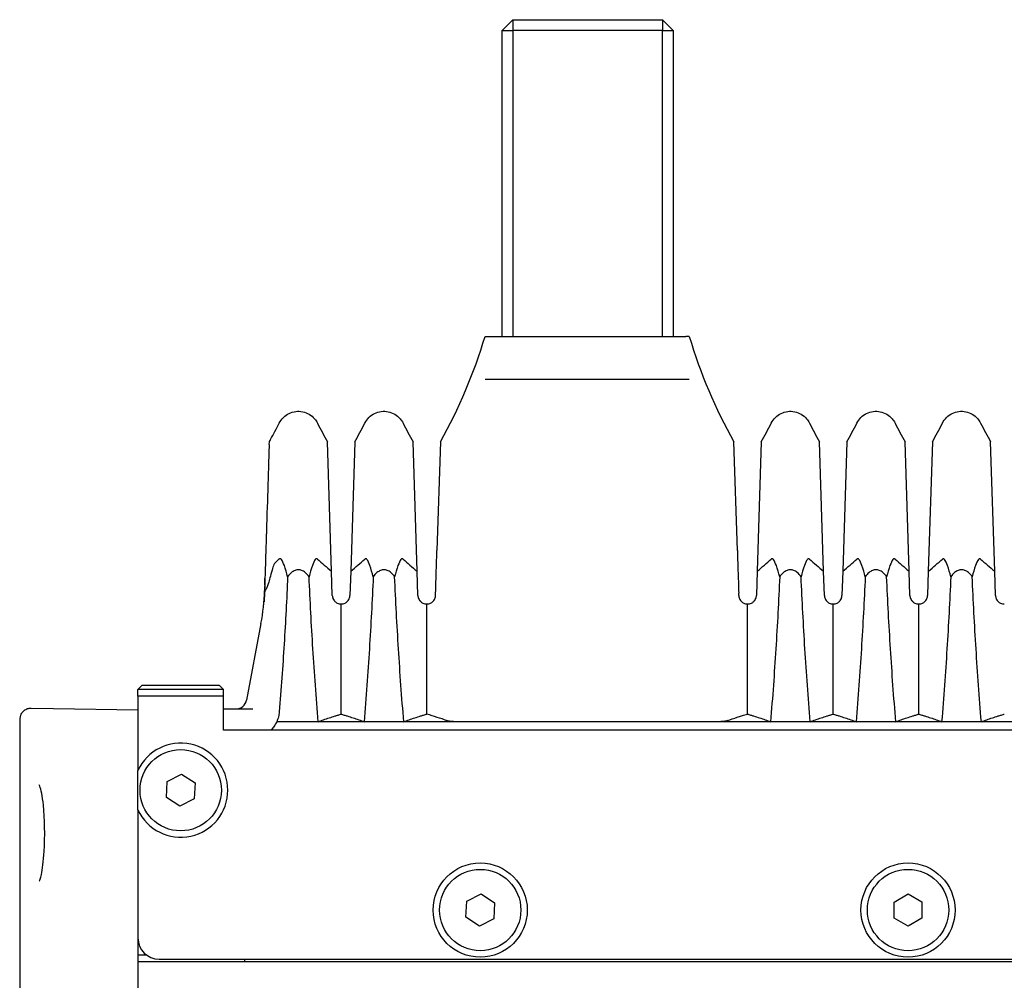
# Model space of a CAD drawing. Header units: millimetres. Extents: x 399 to 6076, y -1991 to 1602.
# Tile 269 of 324: x 5835 to 5881, y -351 to -306. Entities that reach past the tile are written whole.
import ezdxf

# ---------------------------------------------------------------- set-up
doc = ezdxf.new("R2010")
doc.units = ezdxf.units.MM
doc.layers.add('AM_5', color=3, linetype='Continuous', lineweight=25)
doc.layers.add('可見 (ISO)', color=7, linetype='Continuous', lineweight=25)
doc.styles.add('尺寸標註', font='romans.shx', dxfattribs={"bigfont": 'CHINESET.SHX'})
doc.dimstyles.new('CNS1$0', dxfattribs={"dimtxt": 2.5, "dimasz": 2.5, "dimexe": 1, "dimexo": 1, "dimgap": 1.5, "dimtad": 1, "dimtoh": 1, "dimdec": 1, "dimdsep": 46, "dimtxsty": '尺寸標註', "dimcen": 0, "dimclrd": 2, "dimclre": 2, "dimclrt": 1, "dimadec": 0, "dimazin": 2, "dimtp": 0.1, "dimtm": 0.1, "dimtfac": 0.71, "dimtdec": 1, "dimtmove": 0, "dimatfit": 0, "dimfxl": 0, "dimlwd": 13, "dimlwe": 13, "dimarcsym": 0})

# ---------------------------------------------------------------- blocks, each defined once
blk = doc.blocks.new('*D463')
at = {"layer": 'AM_5', "color": 2, "lineweight": 13}
for p, q in [((5806.457, -318.341), (5794.457, -318.341)), ((5795.457, -320.841), (5795.457, -385.125)), ((5839.027, -387.625), (5794.457, -387.625))]:
    blk.add_line(p, q, dxfattribs=at)
at = {"layer": 'AM_5', "color": 2}
for points in [[(5795.041, -320.841), (5795.874, -320.841), (5795.457, -318.341)], [(5795.041, -385.125), (5795.874, -385.125), (5795.457, -387.625)]]:
    blk.add_solid(points, dxfattribs=at)
at = {"layer": 'Defpoints', "color": 0}
for p in [(5807.457, -318.341), (5795.457, -387.625), (5840.027, -387.625)]:
    blk.add_point(p, dxfattribs=at)
at = {"layer": 'AM_5', "color": 1, "insert": (5792.707, -352.983), "char_height": 2.5, "attachment_point": 5, "rotation": 90, "style": '尺寸標註'}
blk.add_mtext('69.3', dxfattribs=at)

msp = doc.modelspace()

# ---------------------------------------------------------------- linework, layer by layer
at = {"layer": '可見 (ISO)'}
for p, q in [((5857.549, -305.625), (5857.049, -306.125)), ((5857.549, -305.625), (5864.549, -305.625)), ((5857.549, -305.625), (5857.549, -306.125)), ((5864.549, -305.625), (5864.549, -306.125)), ((5864.549, -305.625), (5865.049, -306.125)), ((5857.049, -320.425), (5857.049, -306.125)), ((5857.049, -306.125), (5857.549, -306.125)), ((5864.549, -306.125), (5857.549, -306.125)), ((5857.549, -306.125), (5857.549, -320.425)), ((5864.549, -320.425), (5864.549, -306.125)), ((5864.549, -306.125), (5865.049, -306.125)), ((5865.049, -306.125), (5865.049, -320.425)), ((5856.252, -320.425), (5856.417, -320.425)), ((5856.417, -320.425), (5856.933, -320.425)), ((5856.933, -320.425), (5865.121, -320.425)), ((5865.121, -320.425), (5865.637, -320.425)), ((5865.803, -320.425), (5865.637, -320.425)), ((5856.259, -322.425), (5856.419, -322.425)), ((5856.419, -322.425), (5865.636, -322.425)), ((5865.636, -322.425), (5865.795, -322.425)), ((5849.079, -331.391), (5848.889, -325.351)), ((5850.165, -325.351), (5849.975, -331.391)), ((5853.079, -331.391), (5852.889, -325.351)), ((5854.165, -325.351), (5854.006, -330.42)), ((5868.049, -330.42), (5867.889, -325.351)), ((5869.165, -325.351), (5868.975, -331.391)), ((5872.079, -331.391), (5871.889, -325.351)), ((5873.165, -325.351), (5872.975, -331.391)), ((5876.079, -331.391), (5875.889, -325.351)), ((5877.165, -325.351), (5876.975, -331.391)), ((5880.079, -331.391), (5879.889, -325.351)), ((5849.115, -332.525), (5849.079, -331.391)), ((5849.975, -331.391), (5849.94, -332.525)), ((5853.115, -332.525), (5853.079, -331.391)), ((5868.975, -331.391), (5868.94, -332.525)), ((5872.115, -332.525), (5872.079, -331.391)), ((5872.975, -331.391), (5872.94, -332.525)), ((5876.115, -332.525), (5876.079, -331.391)), ((5876.975, -331.391), (5876.94, -332.525)), ((5880.115, -332.525), (5880.079, -331.391)), ((5845.955, -332.05), (5845.965, -331.732)), ((5845.955, -332.05), (5845.947, -332.303)), ((5853.94, -332.525), (5853.943, -332.422)), ((5868.115, -332.525), (5868.112, -332.422)), ((5849.527, -338.069), (5849.527, -332.925)), ((5853.527, -338.069), (5853.527, -332.925)), ((5868.527, -338.069), (5868.527, -332.925)), ((5872.527, -338.069), (5872.527, -332.925)), ((5876.527, -338.069), (5876.527, -332.925)), ((5845.778, -333.843), (5845.104, -337.417)), ((5840.227, -336.725), (5840.027, -336.925)), ((5840.227, -336.725), (5843.827, -336.725)), ((5843.827, -336.725), (5844.027, -336.925)), ((5844.027, -336.925), (5840.027, -336.925)), ((5840.027, -337.225), (5840.027, -336.925)), ((5840.027, -337.225), (5840.027, -338.825)), ((5844.027, -337.225), (5840.027, -337.225)), ((5844.027, -337.225), (5844.027, -336.925)), ((5844.027, -338.825), (5844.027, -337.225)), ((5835.036, -337.788), (5836.084, -337.806)), ((5836.084, -337.806), (5840.027, -337.875)), ((5844.027, -337.825), (5845.4, -337.825)), ((5834.527, -365.125), (5834.527, -338.288)), ((5848.455, -338.425), (5846.518, -338.425)), ((5850.599, -338.425), (5848.455, -338.425)), ((5852.455, -338.425), (5850.599, -338.425)), ((5854.907, -338.425), (5852.455, -338.425)), ((5867.148, -338.425), (5854.907, -338.425)), ((5869.599, -338.425), (5867.148, -338.425)), ((5871.455, -338.425), (5869.599, -338.425)), ((5873.599, -338.425), (5871.455, -338.425)), ((5875.455, -338.425), (5873.599, -338.425)), ((5877.599, -338.425), (5875.455, -338.425)), ((5879.455, -338.425), (5877.599, -338.425)), ((5881.599, -338.425), (5879.455, -338.425)), ((5840.027, -338.825), (5840.027, -340.708)), ((5908.027, -338.825), (5844.027, -338.825)), ((5841.398, -341.216), (5842.067, -340.875)), ((5842.067, -340.875), (5842.696, -341.284)), ((5841.358, -341.965), (5841.398, -341.216)), ((5842.696, -341.284), (5842.657, -342.034)), ((5841.988, -342.374), (5841.358, -341.965)), ((5842.657, -342.034), (5841.988, -342.374)), ((5840.027, -342.541), (5840.027, -348.525)), ((5840.027, -344.925), (5840.027, -354.375)), ((5855.398, -346.816), (5856.067, -346.475)), ((5856.067, -346.475), (5856.696, -346.884)), ((5875.377, -346.851), (5876.026, -346.474)), ((5876.026, -346.474), (5876.677, -346.848)), ((5855.358, -347.565), (5855.398, -346.816)), ((5856.696, -346.884), (5856.657, -347.634)), ((5875.378, -347.601), (5875.377, -346.851)), ((5876.677, -346.848), (5876.678, -347.599)), ((5855.988, -347.974), (5855.358, -347.565)), ((5856.657, -347.634), (5855.988, -347.974)), ((5876.029, -347.975), (5875.378, -347.601)), ((5876.678, -347.599), (5876.029, -347.975)), ((5840.027, -348.525), (5840.027, -349.625)), ((5840.027, -349.325), (5840.427, -349.325)), ((5840.027, -349.625), (5912.027, -349.625)), ((5841.027, -349.525), (5911.027, -349.525)), ((5845.027, -349.625), (5845.027, -349.525))]:
    msp.add_line(p, q, dxfattribs=at)
for centre, radius in [((5842.027, -341.625), 1.9), ((5856.027, -347.225), 2.2), ((5876.027, -347.225), 2.2), ((5856.027, -347.225), 1.9), ((5876.027, -347.225), 1.9)]:
    msp.add_circle(centre, radius, dxfattribs=at)
for centre, radius, start, end in [((5844.613, -337.325), 0.5, 270, 349.3171), ((5842.027, -341.625), 2.2, 204.62, 155.38), ((5841.027, -348.525), 1, 180, 270)]:
    msp.add_arc(centre, radius, start, end, dxfattribs=at)
at = {"layer": '可見 (ISO)', "extrusion": (0, 0, -1)}
msp.add_ellipse((5824.321, -327.683), major_axis=(-24.953, -2.197), ratio=0.421524, start_param=3.644033, end_param=3.661646, dxfattribs=at)
at = {"layer": '可見 (ISO)'}
for centre, major_axis, ratio, start_param, end_param in [((5870.742, -327.713), (24.962, -2.231), 0.420915, 3.644593, 3.700401), ((5828.313, -327.713), (24.962, 2.231), 0.420915, 5.724377, 5.780185), ((5874.742, -327.713), (24.962, -2.231), 0.420915, 3.644593, 3.700401), ((5847.313, -327.713), (24.962, 2.231), 0.420915, 5.724377, 5.780185), ((5893.742, -327.713), (24.962, -2.231), 0.420915, 3.644593, 3.700401), ((5851.313, -327.713), (24.962, 2.231), 0.420915, 5.724377, 5.780185), ((5897.742, -327.713), (24.962, -2.231), 0.420915, 3.644593, 3.700401), ((5855.313, -327.713), (24.962, 2.231), 0.420915, 5.724377, 5.780185), ((5901.742, -327.713), (24.962, -2.231), 0.420915, 3.644593, 3.700401), ((5832.746, -340.409), (24.543, -0.111), 0.186168, 0.485098, 0.561791)]:
    msp.add_ellipse(centre, major_axis=major_axis, ratio=ratio, start_param=start_param, end_param=end_param, dxfattribs=at)
for points in [[(5854.165, -325.351), (5855.037, -323.795), (5855.741, -322.133), (5856.252, -320.425)], [(5865.803, -320.425), (5866.314, -322.133), (5867.018, -323.795), (5867.889, -325.351)], [(5846.224, -325.246), (5846.366, -324.99), (5846.503, -324.731), (5846.636, -324.469)], [(5846.636, -324.469), (5846.636, -324.469), (5846.636, -324.469), (5846.636, -324.469)], [(5848.419, -324.469), (5848.57, -324.766), (5848.727, -325.06), (5848.889, -325.351)], [(5850.165, -325.351), (5850.328, -325.06), (5850.485, -324.766), (5850.636, -324.469)], [(5850.636, -324.469), (5850.636, -324.469), (5850.636, -324.469), (5850.636, -324.469)], [(5852.419, -324.469), (5852.57, -324.766), (5852.727, -325.06), (5852.889, -325.351)], [(5869.165, -325.351), (5869.328, -325.06), (5869.485, -324.766), (5869.636, -324.469)], [(5869.636, -324.469), (5869.636, -324.469), (5869.636, -324.469), (5869.636, -324.469)], [(5871.419, -324.469), (5871.57, -324.766), (5871.727, -325.06), (5871.889, -325.351)], [(5873.165, -325.351), (5873.328, -325.06), (5873.485, -324.766), (5873.636, -324.469)], [(5873.636, -324.469), (5873.636, -324.469), (5873.636, -324.469), (5873.636, -324.469)], [(5875.419, -324.469), (5875.57, -324.766), (5875.727, -325.06), (5875.889, -325.351)], [(5877.165, -325.351), (5877.328, -325.06), (5877.485, -324.766), (5877.636, -324.469)], [(5879.419, -324.469), (5879.419, -324.469), (5879.419, -324.469), (5879.419, -324.469)], [(5879.419, -324.469), (5879.57, -324.766), (5879.727, -325.06), (5879.889, -325.351)], [(5845.778, -333.843), (5845.876, -333.325), (5845.931, -332.812), (5845.947, -332.303)]]:
    msp.add_open_spline(points, degree=3, dxfattribs=at)
for points, knots in [([(5846.636, -324.469), (5846.684, -324.373), (5846.75, -324.284), (5846.904, -324.133), (5846.995, -324.069), (5847.19, -323.974), (5847.296, -323.943), (5847.512, -323.916), (5847.623, -323.921), (5847.835, -323.964), (5847.939, -324.004), (5848.126, -324.113), (5848.211, -324.184), (5848.336, -324.328), (5848.382, -324.397), (5848.419, -324.469)], [0, 0, 0, 0, 0.0323105, 0.0323105, 0.0648229, 0.0648229, 0.097328, 0.097328, 0.1298334, 0.1298334, 0.1623388, 0.1623388, 0.1948441, 0.1948441, 0.2193183, 0.2193183, 0.2193183, 0.2193183]), ([(5850.636, -324.469), (5850.684, -324.373), (5850.75, -324.284), (5850.904, -324.133), (5850.995, -324.069), (5851.19, -323.974), (5851.296, -323.943), (5851.512, -323.916), (5851.623, -323.921), (5851.835, -323.964), (5851.939, -324.004), (5852.126, -324.113), (5852.211, -324.184), (5852.336, -324.328), (5852.382, -324.397), (5852.419, -324.469)], [0, 0, 0, 0, 0.0323105, 0.0323105, 0.0648229, 0.0648229, 0.097328, 0.097328, 0.1298334, 0.1298334, 0.1623388, 0.1623388, 0.1948441, 0.1948441, 0.2193183, 0.2193183, 0.2193183, 0.2193183]), ([(5869.636, -324.469), (5869.684, -324.373), (5869.75, -324.284), (5869.904, -324.133), (5869.995, -324.069), (5870.19, -323.974), (5870.296, -323.943), (5870.512, -323.916), (5870.623, -323.921), (5870.835, -323.964), (5870.939, -324.004), (5871.126, -324.113), (5871.211, -324.184), (5871.336, -324.328), (5871.382, -324.397), (5871.419, -324.469)], [0, 0, 0, 0, 0.0323105, 0.0323105, 0.0648229, 0.0648229, 0.097328, 0.097328, 0.1298334, 0.1298334, 0.1623388, 0.1623388, 0.1948441, 0.1948441, 0.2193183, 0.2193183, 0.2193183, 0.2193183]), ([(5873.636, -324.469), (5873.684, -324.373), (5873.75, -324.284), (5873.904, -324.133), (5873.995, -324.069), (5874.19, -323.974), (5874.296, -323.943), (5874.512, -323.916), (5874.623, -323.921), (5874.835, -323.964), (5874.939, -324.004), (5875.126, -324.113), (5875.211, -324.184), (5875.336, -324.328), (5875.382, -324.397), (5875.419, -324.469)], [0, 0, 0, 0, 0.0323105, 0.0323105, 0.0648229, 0.0648229, 0.097328, 0.097328, 0.1298334, 0.1298334, 0.1623388, 0.1623388, 0.1948441, 0.1948441, 0.2193183, 0.2193183, 0.2193183, 0.2193183]), ([(5877.636, -324.469), (5877.684, -324.373), (5877.75, -324.284), (5877.904, -324.133), (5877.995, -324.069), (5878.19, -323.974), (5878.296, -323.943), (5878.512, -323.916), (5878.623, -323.921), (5878.835, -323.964), (5878.939, -324.004), (5879.126, -324.113), (5879.211, -324.184), (5879.336, -324.328), (5879.382, -324.397), (5879.419, -324.469)], [0, 0, 0, 0, 0.0323105, 0.0323105, 0.0648229, 0.0648229, 0.097328, 0.097328, 0.1298334, 0.1298334, 0.1623388, 0.1623388, 0.1948441, 0.1948441, 0.2193183, 0.2193183, 0.2193183, 0.2193183]), ([(5846.161, -325.472), (5846.161, -325.472), (5846.161, -325.472), (5846.162, -325.469), (5846.162, -325.466), (5846.162, -325.454), (5846.163, -325.445), (5846.171, -325.37), (5846.192, -325.304), (5846.224, -325.246)], [0, 0, 0, 0, 0.00003662, 0.00003662, 0.00086532, 0.00086532, 0.00365158, 0.00365158, 0.02356639, 0.02356639, 0.02356639, 0.02356639]), ([(5846.161, -325.472), (5846.161, -325.472), (5846.156, -325.632), (5846.147, -325.946), (5846.146, -325.951), (5846.146, -325.956), (5846.146, -325.96), (5846.141, -326.116), (5846.135, -326.309), (5846.128, -326.537), (5846.128, -326.546), (5846.127, -326.556), (5846.127, -326.566), (5846.123, -326.686), (5846.119, -326.816), (5846.115, -326.955), (5846.111, -327.08), (5846.107, -327.213), (5846.102, -327.352), (5846.102, -327.368), (5846.101, -327.385), (5846.101, -327.402), (5846.082, -328.007), (5846.059, -328.732), (5846.033, -329.575), (5846.032, -329.609), (5846.03, -329.642), (5846.029, -329.676), (5846.022, -329.898), (5846.015, -330.128), (5846.008, -330.365), (5846.002, -330.559), (5845.995, -330.758), (5845.989, -330.961), (5845.988, -331.004), (5845.986, -331.048), (5845.985, -331.091), (5845.979, -331.293), (5845.972, -331.499), (5845.965, -331.71), (5845.964, -331.757), (5845.963, -331.804), (5845.961, -331.852), (5845.957, -331.981), (5845.953, -332.112), (5845.949, -332.243), (5845.946, -332.324), (5845.944, -332.405), (5845.941, -332.486)], [0.01504987, 0.01504987, 0.01504987, 0.01504987, 0.01868957, 0.01868957, 0.01868957, 0.01874379, 0.01874379, 0.01874379, 0.0205189, 0.0205189, 0.0205189, 0.02059495, 0.02059495, 0.02059495, 0.02152048, 0.02152048, 0.02152048, 0.02234824, 0.02234824, 0.02234824, 0.0224461, 0.0224461, 0.0224461, 0.02600691, 0.02600691, 0.02600691, 0.02614837, 0.02614837, 0.02614837, 0.0270737, 0.0270737, 0.0270737, 0.02783625, 0.02783625, 0.02783625, 0.0279976, 0.0279976, 0.0279976, 0.02875092, 0.02875092, 0.02875092, 0.02891954, 0.02891954, 0.02891954, 0.02937993, 0.02937993, 0.02937993, 0.02966558, 0.02966558, 0.02966558, 0.02966558]), ([(5853.943, -332.422), (5853.955, -332.056), (5853.966, -331.703), (5853.987, -331.026), (5853.997, -330.711), (5854.006, -330.42)], [0, 0, 0, 0, 0.1132402, 0.1132402, 0.2273799, 0.2273799, 0.2273799, 0.2273799]), ([(5868.049, -330.42), (5868.058, -330.709), (5868.067, -331.021), (5868.089, -331.698), (5868.1, -332.053), (5868.112, -332.422)], [0, 0, 0, 0, 0.1133205, 0.1133205, 0.2273304, 0.2273304, 0.2273304, 0.2273304]), ([(5847.027, -331.651), (5846.982, -331.477), (5846.928, -331.288), (5846.828, -331.008), (5846.782, -330.903), (5846.718, -330.829), (5846.699, -330.813), (5846.672, -330.807), (5846.665, -330.807), (5846.65, -330.812), (5846.643, -330.816), (5846.636, -330.823)], [0.000001, 0.000001, 0.000001, 0.000001, 0.0714924, 0.0714924, 0.1277503, 0.1277503, 0.146606, 0.146606, 0.1538685, 0.1538685, 0.1602048, 0.1602048, 0.1602048, 0.1602048]), ([(5848.419, -330.823), (5848.412, -330.816), (5848.405, -330.812), (5848.39, -330.807), (5848.382, -330.807), (5848.355, -330.813), (5848.336, -330.829), (5848.273, -330.903), (5848.227, -331.008), (5848.127, -331.289), (5848.073, -331.477), (5848.027, -331.651)], [0, 0, 0, 0, 0.0047042, 0.0047042, 0.0100974, 0.0100974, 0.0241052, 0.0241052, 0.0657013, 0.0657013, 0.1178924, 0.1178924, 0.1178924, 0.1178924]), ([(5851.027, -331.651), (5850.982, -331.477), (5850.928, -331.288), (5850.828, -331.008), (5850.782, -330.903), (5850.718, -330.829), (5850.699, -330.813), (5850.672, -330.807), (5850.665, -330.807), (5850.65, -330.812), (5850.643, -330.816), (5850.636, -330.823)], [0.000001, 0.000001, 0.000001, 0.000001, 0.0714924, 0.0714924, 0.1277503, 0.1277503, 0.146606, 0.146606, 0.1538685, 0.1538685, 0.1602048, 0.1602048, 0.1602048, 0.1602048]), ([(5852.419, -330.823), (5852.412, -330.816), (5852.405, -330.812), (5852.39, -330.807), (5852.382, -330.807), (5852.355, -330.813), (5852.336, -330.829), (5852.273, -330.903), (5852.227, -331.008), (5852.127, -331.289), (5852.073, -331.477), (5852.027, -331.651)], [0, 0, 0, 0, 0.0047042, 0.0047042, 0.0100974, 0.0100974, 0.0241052, 0.0241052, 0.0657013, 0.0657013, 0.1178924, 0.1178924, 0.1178924, 0.1178924]), ([(5870.027, -331.651), (5869.982, -331.477), (5869.928, -331.288), (5869.828, -331.008), (5869.782, -330.903), (5869.718, -330.829), (5869.699, -330.813), (5869.672, -330.807), (5869.665, -330.807), (5869.65, -330.812), (5869.643, -330.816), (5869.636, -330.823)], [0.000001, 0.000001, 0.000001, 0.000001, 0.0714924, 0.0714924, 0.1277503, 0.1277503, 0.146606, 0.146606, 0.1538685, 0.1538685, 0.1602048, 0.1602048, 0.1602048, 0.1602048]), ([(5871.419, -330.823), (5871.412, -330.816), (5871.405, -330.812), (5871.39, -330.807), (5871.382, -330.807), (5871.355, -330.813), (5871.336, -330.829), (5871.273, -330.903), (5871.227, -331.008), (5871.127, -331.289), (5871.073, -331.477), (5871.027, -331.651)], [0, 0, 0, 0, 0.0047042, 0.0047042, 0.0100974, 0.0100974, 0.0241052, 0.0241052, 0.0657013, 0.0657013, 0.1178924, 0.1178924, 0.1178924, 0.1178924]), ([(5874.027, -331.651), (5873.982, -331.477), (5873.928, -331.288), (5873.828, -331.008), (5873.782, -330.903), (5873.718, -330.829), (5873.699, -330.813), (5873.672, -330.807), (5873.665, -330.807), (5873.65, -330.812), (5873.643, -330.816), (5873.636, -330.823)], [0.000001, 0.000001, 0.000001, 0.000001, 0.0714924, 0.0714924, 0.1277503, 0.1277503, 0.146606, 0.146606, 0.1538685, 0.1538685, 0.1602048, 0.1602048, 0.1602048, 0.1602048]), ([(5875.419, -330.823), (5875.412, -330.816), (5875.405, -330.812), (5875.39, -330.807), (5875.382, -330.807), (5875.355, -330.813), (5875.336, -330.829), (5875.273, -330.903), (5875.227, -331.008), (5875.127, -331.289), (5875.073, -331.477), (5875.027, -331.651)], [0, 0, 0, 0, 0.0047042, 0.0047042, 0.0100974, 0.0100974, 0.0241052, 0.0241052, 0.0657013, 0.0657013, 0.1178924, 0.1178924, 0.1178924, 0.1178924]), ([(5878.027, -331.651), (5877.982, -331.477), (5877.928, -331.288), (5877.828, -331.008), (5877.782, -330.903), (5877.718, -330.829), (5877.699, -330.813), (5877.672, -330.807), (5877.665, -330.807), (5877.65, -330.812), (5877.643, -330.816), (5877.636, -330.823)], [0.000001, 0.000001, 0.000001, 0.000001, 0.0714922, 0.0714922, 0.1278125, 0.1278125, 0.1466939, 0.1466939, 0.1539664, 0.1539664, 0.1603115, 0.1603115, 0.1603115, 0.1603115]), ([(5879.419, -330.823), (5879.412, -330.816), (5879.405, -330.812), (5879.39, -330.807), (5879.382, -330.807), (5879.355, -330.813), (5879.336, -330.829), (5879.273, -330.903), (5879.227, -331.008), (5879.127, -331.289), (5879.073, -331.477), (5879.027, -331.651)], [0, 0, 0, 0, 0.0047033, 0.0047033, 0.0100954, 0.0100954, 0.0241002, 0.0241002, 0.0656763, 0.0656763, 0.1177835, 0.1177835, 0.1177835, 0.1177835]), ([(5846.435, -331.003), (5846.431, -331.007), (5846.427, -331.011), (5846.419, -331.022), (5846.415, -331.029), (5846.402, -331.049), (5846.394, -331.065), (5846.355, -331.152), (5846.321, -331.254), (5846.257, -331.468), (5846.222, -331.606), (5846.199, -331.7)], [0.00000002, 0.00000002, 0.00000002, 0.00000002, 0.00259662, 0.00259662, 0.00522321, 0.00522321, 0.01073709, 0.01073709, 0.03502998, 0.03502998, 0.07339142, 0.07339142, 0.07339142, 0.07339142]), ([(5848.027, -331.651), (5847.977, -331.58), (5847.918, -331.512), (5847.8, -331.414), (5847.743, -331.378), (5847.632, -331.336), (5847.58, -331.325), (5847.473, -331.325), (5847.422, -331.336), (5847.31, -331.379), (5847.254, -331.415), (5847.136, -331.513), (5847.078, -331.581), (5847.027, -331.651)], [-0.1247327, -0.1247327, -0.1247327, -0.1247327, -0.0982902, -0.0982902, -0.0783586, -0.0783586, -0.0623217, -0.0623217, -0.0462805, -0.0462805, -0.0263058, -0.0263058, -0.000001, -0.000001, -0.000001, -0.000001]), ([(5852.027, -331.651), (5851.977, -331.58), (5851.918, -331.512), (5851.8, -331.414), (5851.743, -331.378), (5851.632, -331.336), (5851.58, -331.325), (5851.473, -331.325), (5851.422, -331.336), (5851.31, -331.379), (5851.254, -331.415), (5851.136, -331.513), (5851.078, -331.581), (5851.027, -331.651)], [-0.1247327, -0.1247327, -0.1247327, -0.1247327, -0.0982902, -0.0982902, -0.0783586, -0.0783586, -0.0623217, -0.0623217, -0.0462805, -0.0462805, -0.0263058, -0.0263058, -0.000001, -0.000001, -0.000001, -0.000001]), ([(5871.027, -331.651), (5870.977, -331.58), (5870.918, -331.512), (5870.8, -331.414), (5870.743, -331.378), (5870.632, -331.336), (5870.58, -331.325), (5870.473, -331.325), (5870.422, -331.336), (5870.31, -331.379), (5870.254, -331.415), (5870.136, -331.513), (5870.078, -331.581), (5870.027, -331.651)], [-0.1247327, -0.1247327, -0.1247327, -0.1247327, -0.0982902, -0.0982902, -0.0783586, -0.0783586, -0.0623217, -0.0623217, -0.0462805, -0.0462805, -0.0263058, -0.0263058, -0.000001, -0.000001, -0.000001, -0.000001]), ([(5875.027, -331.651), (5874.977, -331.58), (5874.918, -331.512), (5874.8, -331.414), (5874.743, -331.378), (5874.632, -331.336), (5874.58, -331.325), (5874.473, -331.325), (5874.422, -331.336), (5874.31, -331.379), (5874.254, -331.415), (5874.136, -331.513), (5874.078, -331.581), (5874.027, -331.651)], [-0.1247327, -0.1247327, -0.1247327, -0.1247327, -0.0982902, -0.0982902, -0.0783586, -0.0783586, -0.0623217, -0.0623217, -0.0462805, -0.0462805, -0.0263058, -0.0263058, -0.000001, -0.000001, -0.000001, -0.000001]), ([(5879.027, -331.651), (5878.977, -331.58), (5878.918, -331.512), (5878.8, -331.414), (5878.743, -331.378), (5878.632, -331.336), (5878.58, -331.325), (5878.473, -331.325), (5878.422, -331.336), (5878.31, -331.379), (5878.254, -331.415), (5878.136, -331.513), (5878.078, -331.581), (5878.027, -331.651)], [-0.1247328, -0.1247328, -0.1247328, -0.1247328, -0.0982905, -0.0982905, -0.0783586, -0.0783586, -0.0623217, -0.0623217, -0.0462805, -0.0462805, -0.0263056, -0.0263056, -0.000001, -0.000001, -0.000001, -0.000001]), ([(5846.199, -331.7), (5846.176, -331.791), (5846.15, -331.889), (5846.103, -332.038), (5846.08, -332.108), (5846.048, -332.178), (5846.04, -332.193), (5846.026, -332.218), (5846.019, -332.228), (5846.012, -332.237)], [0.00000342, 0.00000342, 0.00000342, 0.00000342, 0.02848844, 0.02848844, 0.04711879, 0.04711879, 0.05223109, 0.05223109, 0.0566609, 0.0566609, 0.0566609, 0.0566609]), ([(5847.027, -331.651), (5846.98, -332.693), (5846.925, -333.742), (5846.796, -335.847), (5846.722, -336.904), (5846.637, -337.962)], [0.000001, 0.000001, 0.000001, 0.000001, 0.3193531, 0.3193531, 0.6386752, 0.6386752, 0.6386752, 0.6386752]), ([(5848.455, -338.425), (5848.361, -337.289), (5848.279, -336.154), (5848.137, -333.894), (5848.078, -332.769), (5848.027, -331.651)], [0.000001, 0.000001, 0.000001, 0.000001, 0.3426564, 0.3426564, 0.6852179, 0.6852179, 0.6852179, 0.6852179]), ([(5851.027, -331.651), (5850.977, -332.769), (5850.917, -333.895), (5850.775, -336.155), (5850.694, -337.289), (5850.599, -338.425)], [0.000001, 0.000001, 0.000001, 0.000001, 0.3426184, 0.3426184, 0.6852542, 0.6852542, 0.6852542, 0.6852542]), ([(5852.455, -338.425), (5852.361, -337.289), (5852.279, -336.154), (5852.137, -333.894), (5852.078, -332.769), (5852.027, -331.651)], [0.000001, 0.000001, 0.000001, 0.000001, 0.3426564, 0.3426564, 0.6852179, 0.6852179, 0.6852179, 0.6852179]), ([(5870.027, -331.651), (5869.977, -332.769), (5869.917, -333.895), (5869.775, -336.155), (5869.694, -337.289), (5869.599, -338.425)], [0.000001, 0.000001, 0.000001, 0.000001, 0.3426184, 0.3426184, 0.6852542, 0.6852542, 0.6852542, 0.6852542]), ([(5871.455, -338.425), (5871.361, -337.289), (5871.279, -336.154), (5871.137, -333.894), (5871.078, -332.769), (5871.027, -331.651)], [0.000001, 0.000001, 0.000001, 0.000001, 0.3426564, 0.3426564, 0.6852179, 0.6852179, 0.6852179, 0.6852179]), ([(5874.027, -331.651), (5873.977, -332.769), (5873.917, -333.895), (5873.775, -336.155), (5873.694, -337.289), (5873.599, -338.425)], [0.000001, 0.000001, 0.000001, 0.000001, 0.3426184, 0.3426184, 0.6852542, 0.6852542, 0.6852542, 0.6852542]), ([(5875.455, -338.425), (5875.361, -337.289), (5875.279, -336.154), (5875.137, -333.894), (5875.078, -332.769), (5875.027, -331.651)], [0.000001, 0.000001, 0.000001, 0.000001, 0.3426564, 0.3426564, 0.6852179, 0.6852179, 0.6852179, 0.6852179]), ([(5878.027, -331.651), (5877.977, -332.769), (5877.917, -333.895), (5877.775, -336.155), (5877.694, -337.289), (5877.599, -338.425)], [0.000001, 0.000001, 0.000001, 0.000001, 0.3426184, 0.3426184, 0.6852542, 0.6852542, 0.6852542, 0.6852542]), ([(5879.455, -338.425), (5879.361, -337.289), (5879.279, -336.154), (5879.137, -333.894), (5879.078, -332.769), (5879.027, -331.651)], [0.000001, 0.000001, 0.000001, 0.000001, 0.3426564, 0.3426564, 0.6852179, 0.6852179, 0.6852179, 0.6852179]), ([(5846.012, -332.237), (5845.986, -332.266), (5845.968, -332.298), (5845.957, -332.341), (5845.946, -332.383), (5845.943, -332.435), (5845.941, -332.486)], [0, 0, 0, 0, 0.0001505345, 0.0001505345, 0.0001505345, 0.0003010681, 0.0003010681, 0.0003010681, 0.0003010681]), ([(5845.941, -332.486), (5845.938, -332.591), (5845.935, -332.696), (5845.931, -332.801), (5845.931, -332.807), (5845.931, -332.814), (5845.931, -332.821)], [0, 0, 0, 0, 0.0003157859, 0.0003157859, 0.0003157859, 0.0003366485, 0.0003366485, 0.0003366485, 0.0003366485]), ([(5849.115, -332.525), (5849.115, -332.549), (5849.118, -332.574), (5849.129, -332.623), (5849.137, -332.647), (5849.16, -332.704), (5849.178, -332.733), (5849.222, -332.793), (5849.254, -332.824), (5849.307, -332.862), (5849.326, -332.873), (5849.404, -332.912), (5849.468, -332.925), (5849.527, -332.925)], [-0.1004113, -0.1004113, -0.1004113, -0.1004113, -0.0910518, -0.0910518, -0.0813066, -0.0813066, -0.0662747, -0.0662747, -0.0452497, -0.0452497, -0.0347369, -0.0347369, -0.000001, -0.000001, -0.000001, -0.000001]), ([(5849.527, -332.925), (5849.587, -332.925), (5849.651, -332.912), (5849.729, -332.873), (5849.747, -332.862), (5849.801, -332.824), (5849.833, -332.793), (5849.877, -332.733), (5849.895, -332.704), (5849.918, -332.647), (5849.926, -332.623), (5849.936, -332.573), (5849.939, -332.549), (5849.94, -332.525)], [-0.08024384, -0.08024384, -0.08024384, -0.08024384, -0.05244875, -0.05244875, -0.04403813, -0.04403813, -0.02725332, -0.02725332, -0.01524627, -0.01524627, -0.00747113, -0.00747113, -0.000001, -0.000001, -0.000001, -0.000001]), ([(5853.115, -332.525), (5853.115, -332.549), (5853.118, -332.574), (5853.129, -332.623), (5853.137, -332.647), (5853.16, -332.704), (5853.178, -332.733), (5853.222, -332.793), (5853.254, -332.824), (5853.307, -332.862), (5853.326, -332.873), (5853.404, -332.912), (5853.468, -332.925), (5853.527, -332.925)], [-0.1004113, -0.1004113, -0.1004113, -0.1004113, -0.0910518, -0.0910518, -0.0813066, -0.0813066, -0.0662747, -0.0662747, -0.0452497, -0.0452497, -0.0347369, -0.0347369, -0.000001, -0.000001, -0.000001, -0.000001]), ([(5853.527, -332.925), (5853.587, -332.925), (5853.651, -332.912), (5853.729, -332.873), (5853.747, -332.862), (5853.801, -332.824), (5853.833, -332.793), (5853.877, -332.733), (5853.895, -332.704), (5853.918, -332.647), (5853.926, -332.623), (5853.936, -332.573), (5853.939, -332.549), (5853.94, -332.525)], [-0.08024384, -0.08024384, -0.08024384, -0.08024384, -0.05244875, -0.05244875, -0.04403813, -0.04403813, -0.02725332, -0.02725332, -0.01524627, -0.01524627, -0.00747113, -0.00747113, -0.000001, -0.000001, -0.000001, -0.000001]), ([(5868.115, -332.525), (5868.115, -332.549), (5868.118, -332.574), (5868.129, -332.623), (5868.137, -332.647), (5868.16, -332.704), (5868.178, -332.733), (5868.222, -332.793), (5868.254, -332.824), (5868.307, -332.862), (5868.326, -332.873), (5868.404, -332.912), (5868.468, -332.925), (5868.527, -332.925)], [-0.1004113, -0.1004113, -0.1004113, -0.1004113, -0.0910518, -0.0910518, -0.0813066, -0.0813066, -0.0662747, -0.0662747, -0.0452497, -0.0452497, -0.0347369, -0.0347369, -0.000001, -0.000001, -0.000001, -0.000001]), ([(5868.527, -332.925), (5868.587, -332.925), (5868.651, -332.912), (5868.729, -332.873), (5868.747, -332.862), (5868.801, -332.824), (5868.833, -332.793), (5868.877, -332.733), (5868.895, -332.704), (5868.918, -332.647), (5868.926, -332.623), (5868.936, -332.573), (5868.939, -332.549), (5868.94, -332.525)], [-0.08024384, -0.08024384, -0.08024384, -0.08024384, -0.05244875, -0.05244875, -0.04403813, -0.04403813, -0.02725332, -0.02725332, -0.01524627, -0.01524627, -0.00747113, -0.00747113, -0.000001, -0.000001, -0.000001, -0.000001]), ([(5872.115, -332.525), (5872.115, -332.549), (5872.118, -332.574), (5872.129, -332.623), (5872.137, -332.647), (5872.16, -332.704), (5872.178, -332.733), (5872.222, -332.793), (5872.254, -332.824), (5872.307, -332.862), (5872.326, -332.873), (5872.404, -332.912), (5872.468, -332.925), (5872.527, -332.925)], [-0.1004113, -0.1004113, -0.1004113, -0.1004113, -0.0910518, -0.0910518, -0.0813066, -0.0813066, -0.0662747, -0.0662747, -0.0452497, -0.0452497, -0.0347369, -0.0347369, -0.000001, -0.000001, -0.000001, -0.000001]), ([(5872.527, -332.925), (5872.587, -332.925), (5872.651, -332.912), (5872.729, -332.873), (5872.747, -332.862), (5872.801, -332.824), (5872.833, -332.793), (5872.877, -332.733), (5872.895, -332.704), (5872.918, -332.647), (5872.926, -332.623), (5872.936, -332.573), (5872.939, -332.549), (5872.94, -332.525)], [-0.08024384, -0.08024384, -0.08024384, -0.08024384, -0.05244875, -0.05244875, -0.04403813, -0.04403813, -0.02725332, -0.02725332, -0.01524627, -0.01524627, -0.00747113, -0.00747113, -0.000001, -0.000001, -0.000001, -0.000001]), ([(5876.115, -332.525), (5876.115, -332.549), (5876.118, -332.574), (5876.129, -332.623), (5876.137, -332.647), (5876.16, -332.704), (5876.178, -332.733), (5876.222, -332.793), (5876.254, -332.824), (5876.307, -332.862), (5876.326, -332.873), (5876.404, -332.912), (5876.468, -332.925), (5876.527, -332.925)], [-0.1004113, -0.1004113, -0.1004113, -0.1004113, -0.0910518, -0.0910518, -0.0813066, -0.0813066, -0.0662747, -0.0662747, -0.0452497, -0.0452497, -0.0347369, -0.0347369, -0.000001, -0.000001, -0.000001, -0.000001]), ([(5876.527, -332.925), (5876.587, -332.925), (5876.651, -332.912), (5876.729, -332.873), (5876.747, -332.862), (5876.801, -332.824), (5876.833, -332.793), (5876.877, -332.733), (5876.895, -332.704), (5876.918, -332.647), (5876.926, -332.623), (5876.936, -332.573), (5876.939, -332.549), (5876.94, -332.525)], [-0.08024384, -0.08024384, -0.08024384, -0.08024384, -0.05244875, -0.05244875, -0.04403813, -0.04403813, -0.02725332, -0.02725332, -0.01524627, -0.01524627, -0.00747113, -0.00747113, -0.000001, -0.000001, -0.000001, -0.000001]), ([(5880.115, -332.525), (5880.115, -332.549), (5880.118, -332.574), (5880.129, -332.623), (5880.137, -332.647), (5880.16, -332.704), (5880.178, -332.733), (5880.222, -332.793), (5880.254, -332.824), (5880.307, -332.862), (5880.326, -332.873), (5880.404, -332.912), (5880.468, -332.925), (5880.527, -332.925)], [-0.1004113, -0.1004113, -0.1004113, -0.1004113, -0.0910518, -0.0910518, -0.0813066, -0.0813066, -0.0662747, -0.0662747, -0.0452497, -0.0452497, -0.0347369, -0.0347369, -0.000001, -0.000001, -0.000001, -0.000001]), ([(5834.527, -338.288), (5834.527, -338.234), (5834.536, -338.179), (5834.565, -338.093), (5834.581, -338.059), (5834.629, -337.981), (5834.665, -337.938), (5834.733, -337.882), (5834.761, -337.863), (5834.839, -337.821), (5834.892, -337.803), (5834.976, -337.789), (5835.006, -337.787), (5835.036, -337.788)], [0, 0, 0, 0, 0.01613781, 0.01613781, 0.02726915, 0.02726915, 0.04367767, 0.04367767, 0.05366729, 0.05366729, 0.07010255, 0.07010255, 0.07914, 0.07914, 0.07914, 0.07914]), ([(5846.637, -337.962), (5846.631, -338.042), (5846.616, -338.12), (5846.573, -338.285), (5846.544, -338.361), (5846.518, -338.425)], [0, 0, 0, 0, 0.02411063, 0.02411063, 0.05134497, 0.05134497, 0.05134497, 0.05134497]), ([(5848.455, -338.425), (5848.62, -338.364), (5848.791, -338.304), (5849.06, -338.215), (5849.151, -338.185), (5849.29, -338.141), (5849.337, -338.127), (5849.432, -338.098), (5849.518, -338.072), (5849.527, -338.069)], [0.000001, 0.000001, 0.000001, 0.000001, 0.1158104, 0.1158104, 0.1736801, 0.1736801, 0.2025589, 0.2025589, 0.2315337, 0.2315337, 0.2315337, 0.2315337]), ([(5849.527, -338.069), (5849.537, -338.072), (5849.623, -338.098), (5849.717, -338.127), (5849.764, -338.141), (5849.904, -338.185), (5849.995, -338.215), (5850.263, -338.304), (5850.435, -338.364), (5850.599, -338.425)], [0.000001, 0.000001, 0.000001, 0.000001, 0.00576801, 0.00576801, 0.01151589, 0.01151589, 0.02303402, 0.02303402, 0.04608415, 0.04608415, 0.04608415, 0.04608415]), ([(5852.455, -338.425), (5852.62, -338.364), (5852.791, -338.304), (5853.06, -338.215), (5853.151, -338.185), (5853.29, -338.141), (5853.337, -338.127), (5853.432, -338.098), (5853.518, -338.072), (5853.527, -338.069)], [0.000001, 0.000001, 0.000001, 0.000001, 0.1158104, 0.1158104, 0.1736801, 0.1736801, 0.2025589, 0.2025589, 0.2315337, 0.2315337, 0.2315337, 0.2315337]), ([(5867.588, -338.376), (5867.734, -338.324), (5867.885, -338.272), (5868.255, -338.151), (5868.465, -338.088), (5868.527, -338.069)], [0.000001, 0.000001, 0.000001, 0.000001, 0.1003793, 0.1003793, 0.2370577, 0.2370577, 0.2370577, 0.2370577]), ([(5868.527, -338.069), (5868.537, -338.072), (5868.623, -338.098), (5868.717, -338.127), (5868.764, -338.141), (5868.904, -338.185), (5868.995, -338.215), (5869.263, -338.304), (5869.435, -338.364), (5869.599, -338.425)], [0.000001, 0.000001, 0.000001, 0.000001, 0.00576801, 0.00576801, 0.01151589, 0.01151589, 0.02303402, 0.02303402, 0.04608415, 0.04608415, 0.04608415, 0.04608415]), ([(5871.455, -338.425), (5871.62, -338.364), (5871.791, -338.304), (5872.06, -338.215), (5872.151, -338.185), (5872.29, -338.141), (5872.337, -338.127), (5872.432, -338.098), (5872.518, -338.072), (5872.527, -338.069)], [0.000001, 0.000001, 0.000001, 0.000001, 0.1158104, 0.1158104, 0.1736801, 0.1736801, 0.2025589, 0.2025589, 0.2315337, 0.2315337, 0.2315337, 0.2315337]), ([(5872.527, -338.069), (5872.537, -338.072), (5872.623, -338.098), (5872.717, -338.127), (5872.764, -338.141), (5872.904, -338.185), (5872.995, -338.215), (5873.263, -338.304), (5873.435, -338.364), (5873.599, -338.425)], [0.000001, 0.000001, 0.000001, 0.000001, 0.00576801, 0.00576801, 0.01151589, 0.01151589, 0.02303402, 0.02303402, 0.04608415, 0.04608415, 0.04608415, 0.04608415]), ([(5875.455, -338.425), (5875.62, -338.364), (5875.791, -338.304), (5876.06, -338.215), (5876.151, -338.185), (5876.29, -338.141), (5876.337, -338.127), (5876.432, -338.098), (5876.518, -338.072), (5876.527, -338.069)], [0.000001, 0.000001, 0.000001, 0.000001, 0.1158103, 0.1158103, 0.1736801, 0.1736801, 0.2025589, 0.2025589, 0.2315337, 0.2315337, 0.2315337, 0.2315337]), ([(5876.527, -338.069), (5876.537, -338.072), (5876.623, -338.098), (5876.717, -338.127), (5876.764, -338.141), (5876.904, -338.185), (5876.995, -338.215), (5877.263, -338.304), (5877.435, -338.364), (5877.599, -338.425)], [0.000001, 0.000001, 0.000001, 0.000001, 0.00576801, 0.00576801, 0.01151589, 0.01151589, 0.02303401, 0.02303401, 0.04608415, 0.04608415, 0.04608415, 0.04608415]), ([(5879.455, -338.425), (5879.62, -338.364), (5879.791, -338.304), (5880.06, -338.215), (5880.151, -338.185), (5880.29, -338.141), (5880.337, -338.127), (5880.432, -338.098), (5880.518, -338.072), (5880.527, -338.069)], [0.000001, 0.000001, 0.000001, 0.000001, 0.1158103, 0.1158103, 0.1736801, 0.1736801, 0.2025589, 0.2025589, 0.2315337, 0.2315337, 0.2315337, 0.2315337]), ([(5846.518, -338.425), (5846.482, -338.497), (5846.44, -338.566), (5846.353, -338.69), (5846.31, -338.744), (5846.258, -338.805), (5846.249, -338.816), (5846.241, -338.825)], [-0.0448, -0.0448, -0.0448, -0.0448, -0.02032633, -0.02032633, 0, 0, 0.00361115, 0.00361115, 0.00361115, 0.00361115]), ([(5854.907, -338.425), (5854.862, -338.425), (5854.817, -338.424), (5854.729, -338.419), (5854.686, -338.416), (5854.607, -338.407), (5854.572, -338.402), (5854.511, -338.39), (5854.486, -338.384), (5854.467, -338.376)], [0.00000001, 0.00000001, 0.00000001, 0.00000001, 0.01347717, 0.01347717, 0.02746432, 0.02746432, 0.0414418, 0.0414418, 0.05499345, 0.05499345, 0.05499345, 0.05499345]), ([(5867.588, -338.376), (5867.568, -338.384), (5867.543, -338.39), (5867.483, -338.402), (5867.448, -338.407), (5867.369, -338.416), (5867.326, -338.419), (5867.238, -338.424), (5867.193, -338.425), (5867.148, -338.425)], [0, 0, 0, 0, 0.0135204, 0.0135204, 0.02746573, 0.02746573, 0.04149223, 0.04149223, 0.05500717, 0.05500717, 0.05500717, 0.05500717]), ([(5835.416, -345.871), (5835.416, -345.871), (5835.418, -345.868), (5835.429, -345.849), (5835.441, -345.823), (5835.473, -345.733), (5835.494, -345.655), (5835.54, -345.44), (5835.565, -345.288), (5835.61, -344.929), (5835.629, -344.713), (5835.658, -344.251), (5835.666, -344), (5835.669, -343.688), (5835.669, -343.626), (5835.668, -343.376), (5835.664, -343.188), (5835.645, -342.764), (5835.629, -342.528), (5835.586, -342.112), (5835.56, -341.925), (5835.503, -341.626), (5835.471, -341.508), (5835.433, -341.409), (5835.423, -341.389), (5835.417, -341.38), (5835.416, -341.379), (5835.416, -341.379)], [0.0434427, 0.0434427, 0.0434427, 0.0434427, 0.0579262, 0.0579262, 0.0918681, 0.0918681, 0.1437998, 0.1437998, 0.2109673, 0.2109673, 0.2847805, 0.2847805, 0.3599677, 0.3599677, 0.3786041, 0.3786041, 0.4348723, 0.4348723, 0.5106401, 0.5106401, 0.5860202, 0.5860202, 0.6605966, 0.6605966, 0.6936144, 0.6936144, 0.7017598, 0.7017598, 0.7017598, 0.7017598])]:
    msp.add_open_spline(points, degree=3, knots=knots, dxfattribs=at)
msp.add_rational_spline([(5840.027, -342.541), (5840.027, -341.625), (5840.027, -340.708)], [1.2380952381, 1.3619047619, 1.2380952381], degree=2, dxfattribs=at)

# ---------------------------------------------------------------- dimensions: what is measured, and where the dimension line sits
at = {"layer": 'AM_5'}
dim = msp.add_linear_dim(base=(5795.457, -387.625), p1=(5807.457, -318.341), p2=(5840.027, -387.625), angle=90, dimstyle='CNS1$0', override={"dimpost": '', "dimfxl": 4, "dimarcsym": 1}, dxfattribs=at)
dim.commit()
dim.dimension.update_dxf_attribs({"geometry": '*D463', "text_midpoint": (5792.707, -352.983)})

doc.saveas('drawing.dxf')
